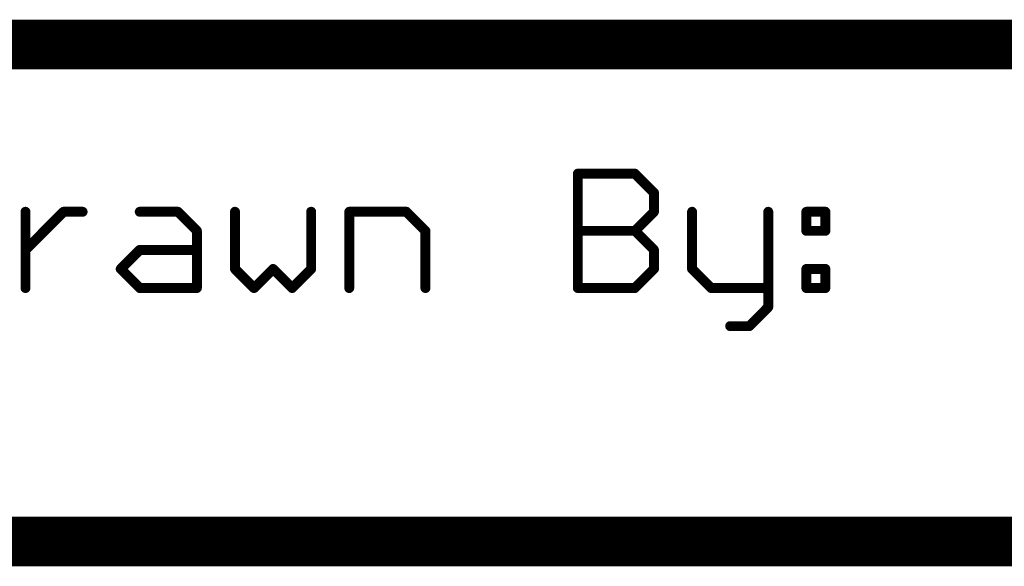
# Model space of a CAD drawing. Header units: millimetres. Extents: x -1.5 to 11.1, y -3 to 5.
# Tile 300 of 323: x 4.746 to 5.142, y -3.01 to -2.79. Entities that reach past the tile are written whole.
import ezdxf

# ---------------------------------------------------------------- set-up
doc = ezdxf.new("R2010")
doc.units = ezdxf.units.MM
doc.header["$MEASUREMENT"] = 0
doc.layers.add('Document', color=7, linetype='Continuous', true_color=0x7f7f00)

# ---------------------------------------------------------------- blocks, each defined once
blk = doc.blocks.new('PCB_F___30T_20G_16D_4003_1')
at = {"layer": 'Document'}
for points in [[(4.62, -2.8, 0.02, 0.02, 0), (6.4, -2.8, 0.02, 0.02, 0)], [(4.970562, -2.898, 0.004, 0.004, 0), (4.970562, -2.851961, 0.004, 0.004, 0)], [(4.970562, -2.851961, 0.004, 0.004, 0), (4.993582, -2.851961, 0.004, 0.004, 0)], [(4.969562, -2.851961, 0.002, 0.002, -1), (4.971562, -2.851961, 0.002, 0.002, 0)], [(4.970562, -2.852961, 0.002, 0.002, -1), (4.970562, -2.850961, 0.002, 0.002, 0)], [(4.993582, -2.851961, 0.004, 0.004, 0), (5.001255, -2.859634, 0.004, 0.004, 0)], [(4.992875, -2.852668, 0.002, 0.002, -1), (4.994289, -2.851254, 0.002, 0.002, 0)], [(4.993582, -2.850961, 0.002, 0.002, -1), (4.993582, -2.852961, 0.002, 0.002, 0)], [(5.001255, -2.867307, 0.004, 0.004, 0), (5.001255, -2.859634, 0.004, 0.004, 0)], [(5.000255, -2.859634, 0.002, 0.002, -1), (5.002255, -2.859634, 0.002, 0.002, 0)], [(5.001962, -2.858927, 0.002, 0.002, -1), (5.000548, -2.860341, 0.002, 0.002, 0)], [(4.748039, -2.898, 0.004, 0.004, 0), (4.748039, -2.867307, 0.004, 0.004, 0)], [(4.748039, -2.882654, 0.004, 0.004, 0), (4.763386, -2.867307, 0.004, 0.004, 0)], [(4.747039, -2.867307, 0.002, 0.002, -1), (4.749039, -2.867307, 0.002, 0.002, 0)], [(4.763386, -2.867307, 0.004, 0.004, 0), (4.771059, -2.867307, 0.004, 0.004, 0)], [(4.763386, -2.868307, 0.002, 0.002, -1), (4.763386, -2.866307, 0.002, 0.002, 0)], [(4.762678, -2.8666, 0.002, 0.002, -1), (4.764093, -2.868014, 0.002, 0.002, 0)], [(4.771059, -2.866307, 0.002, 0.002, -1), (4.771059, -2.868307, 0.002, 0.002, 0)], [(4.794078, -2.867307, 0.004, 0.004, 0), (4.809425, -2.867307, 0.004, 0.004, 0)], [(4.794078, -2.868307, 0.002, 0.002, -1), (4.794078, -2.866307, 0.002, 0.002, 0)], [(4.809425, -2.867307, 0.004, 0.004, 0), (4.817098, -2.87498, 0.004, 0.004, 0)], [(4.808718, -2.868014, 0.002, 0.002, -1), (4.810132, -2.8666, 0.002, 0.002, 0)], [(4.809425, -2.866307, 0.002, 0.002, -1), (4.809425, -2.868307, 0.002, 0.002, 0)], [(4.832445, -2.890327, 0.004, 0.004, 0), (4.832445, -2.867307, 0.004, 0.004, 0)], [(4.831445, -2.867307, 0.002, 0.002, -1), (4.833445, -2.867307, 0.002, 0.002, 0)], [(4.863137, -2.890327, 0.004, 0.004, 0), (4.863137, -2.867307, 0.004, 0.004, 0)], [(4.862137, -2.867307, 0.002, 0.002, -1), (4.864137, -2.867307, 0.002, 0.002, 0)], [(4.878484, -2.898, 0.004, 0.004, 0), (4.878484, -2.867307, 0.004, 0.004, 0)], [(4.878484, -2.867307, 0.004, 0.004, 0), (4.901503, -2.867307, 0.004, 0.004, 0)], [(4.877484, -2.867307, 0.002, 0.002, -1), (4.879484, -2.867307, 0.002, 0.002, 0)], [(4.878484, -2.868307, 0.002, 0.002, -1), (4.878484, -2.866307, 0.002, 0.002, 0)], [(4.901503, -2.867307, 0.004, 0.004, 0), (4.909177, -2.87498, 0.004, 0.004, 0)], [(4.900796, -2.868014, 0.002, 0.002, -1), (4.90221, -2.8666, 0.002, 0.002, 0)], [(4.901503, -2.866307, 0.002, 0.002, -1), (4.901503, -2.868307, 0.002, 0.002, 0)], [(4.993582, -2.87498, 0.004, 0.004, 0), (5.001255, -2.867307, 0.004, 0.004, 0)], [(5.002255, -2.867307, 0.002, 0.002, -1), (5.000255, -2.867307, 0.002, 0.002, 0)], [(5.000548, -2.8666, 0.002, 0.002, -1), (5.001962, -2.868014, 0.002, 0.002, 0)], [(5.016602, -2.890327, 0.004, 0.004, 0), (5.016602, -2.867307, 0.004, 0.004, 0)], [(5.015602, -2.867307, 0.002, 0.002, -1), (5.017602, -2.867307, 0.002, 0.002, 0)], [(5.047294, -2.905673, 0.004, 0.004, 0), (5.047294, -2.867307, 0.004, 0.004, 0)], [(5.046294, -2.867307, 0.002, 0.002, -1), (5.048294, -2.867307, 0.002, 0.002, 0)], [(5.062641, -2.867307, 0.004, 0.004, 0), (5.070314, -2.867307, 0.004, 0.004, 0)], [(5.062641, -2.87498, 0.004, 0.004, 0), (5.062641, -2.867307, 0.004, 0.004, 0)], [(5.062641, -2.868307, 0.002, 0.002, -1), (5.062641, -2.866307, 0.002, 0.002, 0)], [(5.061641, -2.867307, 0.002, 0.002, -1), (5.063641, -2.867307, 0.002, 0.002, 0)], [(5.070314, -2.87498, 0.004, 0.004, 0), (5.070314, -2.867307, 0.004, 0.004, 0)], [(5.069314, -2.867307, 0.002, 0.002, -1), (5.071314, -2.867307, 0.002, 0.002, 0)], [(5.070314, -2.866307, 0.002, 0.002, -1), (5.070314, -2.868307, 0.002, 0.002, 0)], [(4.817098, -2.898, 0.004, 0.004, 0), (4.817098, -2.87498, 0.004, 0.004, 0)], [(4.816098, -2.87498, 0.002, 0.002, -1), (4.818098, -2.87498, 0.002, 0.002, 0)], [(4.817805, -2.874273, 0.002, 0.002, -1), (4.816391, -2.875688, 0.002, 0.002, 0)], [(4.909177, -2.898, 0.004, 0.004, 0), (4.909177, -2.87498, 0.004, 0.004, 0)], [(4.908177, -2.87498, 0.002, 0.002, -1), (4.910177, -2.87498, 0.002, 0.002, 0)], [(4.909884, -2.874273, 0.002, 0.002, -1), (4.908469, -2.875688, 0.002, 0.002, 0)], [(4.970562, -2.87498, 0.004, 0.004, 0), (4.993582, -2.87498, 0.004, 0.004, 0)], [(4.970562, -2.87598, 0.002, 0.002, -1), (4.970562, -2.87398, 0.002, 0.002, 0)], [(4.993582, -2.87498, 0.004, 0.004, 0), (5.001255, -2.882654, 0.004, 0.004, 0)], [(4.992875, -2.875688, 0.002, 0.002, -1), (4.994289, -2.874273, 0.002, 0.002, 0)], [(4.994289, -2.875688, 0.002, 0.002, -1), (4.992875, -2.874273, 0.002, 0.002, 0)], [(4.993582, -2.87398, 0.002, 0.002, -1), (4.993582, -2.87598, 0.002, 0.002, 0)], [(5.062641, -2.87498, 0.004, 0.004, 0), (5.070314, -2.87498, 0.004, 0.004, 0)], [(5.062641, -2.87598, 0.002, 0.002, -1), (5.062641, -2.87398, 0.002, 0.002, 0)], [(5.063641, -2.87498, 0.002, 0.002, -1), (5.061641, -2.87498, 0.002, 0.002, 0)], [(5.071314, -2.87498, 0.002, 0.002, -1), (5.069314, -2.87498, 0.002, 0.002, 0)], [(5.070314, -2.87398, 0.002, 0.002, -1), (5.070314, -2.87598, 0.002, 0.002, 0)], [(4.748746, -2.883361, 0.002, 0.002, -1), (4.747332, -2.881947, 0.002, 0.002, 0)], [(4.786405, -2.890327, 0.004, 0.004, 0), (4.794078, -2.882654, 0.004, 0.004, 0)], [(4.794078, -2.882654, 0.004, 0.004, 0), (4.817098, -2.882654, 0.004, 0.004, 0)], [(4.794078, -2.883654, 0.002, 0.002, -1), (4.794078, -2.881654, 0.002, 0.002, 0)], [(4.793371, -2.881947, 0.002, 0.002, -1), (4.794785, -2.883361, 0.002, 0.002, 0)], [(4.817098, -2.881654, 0.002, 0.002, -1), (4.817098, -2.883654, 0.002, 0.002, 0)], [(5.001255, -2.890327, 0.004, 0.004, 0), (5.001255, -2.882654, 0.004, 0.004, 0)], [(5.000255, -2.882654, 0.002, 0.002, -1), (5.002255, -2.882654, 0.002, 0.002, 0)], [(5.001962, -2.881947, 0.002, 0.002, -1), (5.000548, -2.883361, 0.002, 0.002, 0)], [(4.786405, -2.890327, 0.004, 0.004, 0), (4.794078, -2.898, 0.004, 0.004, 0)], [(4.785698, -2.891034, 0.002, 0.002, -1), (4.787112, -2.88962, 0.002, 0.002, 0)], [(4.787112, -2.891034, 0.002, 0.002, -1), (4.785698, -2.88962, 0.002, 0.002, 0)], [(4.831737, -2.891034, 0.002, 0.002, -1), (4.833152, -2.88962, 0.002, 0.002, 0)], [(4.832445, -2.890327, 0.004, 0.004, 0), (4.840118, -2.898, 0.004, 0.004, 0)], [(4.833445, -2.890327, 0.002, 0.002, -1), (4.831445, -2.890327, 0.002, 0.002, 0)], [(4.840118, -2.898, 0.004, 0.004, 0), (4.847791, -2.890327, 0.004, 0.004, 0)], [(4.847791, -2.890327, 0.004, 0.004, 0), (4.855464, -2.898, 0.004, 0.004, 0)], [(4.847084, -2.891034, 0.002, 0.002, -1), (4.848498, -2.88962, 0.002, 0.002, 0)], [(4.847084, -2.88962, 0.002, 0.002, -1), (4.848498, -2.891034, 0.002, 0.002, 0)], [(4.855464, -2.898, 0.004, 0.004, 0), (4.863137, -2.890327, 0.004, 0.004, 0)], [(4.864137, -2.890327, 0.002, 0.002, -1), (4.862137, -2.890327, 0.002, 0.002, 0)], [(4.86243, -2.88962, 0.002, 0.002, -1), (4.863844, -2.891034, 0.002, 0.002, 0)], [(4.993582, -2.898, 0.004, 0.004, 0), (5.001255, -2.890327, 0.004, 0.004, 0)], [(5.002255, -2.890327, 0.002, 0.002, -1), (5.000255, -2.890327, 0.002, 0.002, 0)], [(5.000548, -2.88962, 0.002, 0.002, -1), (5.001962, -2.891034, 0.002, 0.002, 0)], [(5.015894, -2.891034, 0.002, 0.002, -1), (5.017309, -2.88962, 0.002, 0.002, 0)], [(5.016602, -2.890327, 0.004, 0.004, 0), (5.024275, -2.898, 0.004, 0.004, 0)], [(5.017602, -2.890327, 0.002, 0.002, -1), (5.015602, -2.890327, 0.002, 0.002, 0)], [(5.062641, -2.890327, 0.004, 0.004, 0), (5.070314, -2.890327, 0.004, 0.004, 0)], [(5.062641, -2.898, 0.004, 0.004, 0), (5.062641, -2.890327, 0.004, 0.004, 0)], [(5.062641, -2.891327, 0.002, 0.002, -1), (5.062641, -2.889327, 0.002, 0.002, 0)], [(5.061641, -2.890327, 0.002, 0.002, -1), (5.063641, -2.890327, 0.002, 0.002, 0)], [(5.070314, -2.898, 0.004, 0.004, 0), (5.070314, -2.890327, 0.004, 0.004, 0)], [(5.069314, -2.890327, 0.002, 0.002, -1), (5.071314, -2.890327, 0.002, 0.002, 0)], [(5.070314, -2.889327, 0.002, 0.002, -1), (5.070314, -2.891327, 0.002, 0.002, 0)], [(4.749039, -2.898, 0.002, 0.002, -1), (4.747039, -2.898, 0.002, 0.002, 0)], [(4.794078, -2.898, 0.004, 0.004, 0), (4.817098, -2.898, 0.004, 0.004, 0)], [(4.794078, -2.899, 0.002, 0.002, -1), (4.794078, -2.897, 0.002, 0.002, 0)], [(4.794785, -2.897293, 0.002, 0.002, -1), (4.793371, -2.898707, 0.002, 0.002, 0)], [(4.818098, -2.898, 0.002, 0.002, -1), (4.816098, -2.898, 0.002, 0.002, 0)], [(4.817098, -2.897, 0.002, 0.002, -1), (4.817098, -2.899, 0.002, 0.002, 0)], [(4.840825, -2.898707, 0.002, 0.002, -1), (4.839411, -2.897293, 0.002, 0.002, 0)], [(4.840825, -2.897293, 0.002, 0.002, -1), (4.839411, -2.898707, 0.002, 0.002, 0)], [(4.856171, -2.898707, 0.002, 0.002, -1), (4.854757, -2.897293, 0.002, 0.002, 0)], [(4.856171, -2.897293, 0.002, 0.002, -1), (4.854757, -2.898707, 0.002, 0.002, 0)], [(4.879484, -2.898, 0.002, 0.002, -1), (4.877484, -2.898, 0.002, 0.002, 0)], [(4.910177, -2.898, 0.002, 0.002, -1), (4.908177, -2.898, 0.002, 0.002, 0)], [(4.970562, -2.898, 0.004, 0.004, 0), (4.993582, -2.898, 0.004, 0.004, 0)], [(4.970562, -2.899, 0.002, 0.002, -1), (4.970562, -2.897, 0.002, 0.002, 0)], [(4.971562, -2.898, 0.002, 0.002, -1), (4.969562, -2.898, 0.002, 0.002, 0)], [(4.994289, -2.898707, 0.002, 0.002, -1), (4.992875, -2.897293, 0.002, 0.002, 0)], [(4.993582, -2.897, 0.002, 0.002, -1), (4.993582, -2.899, 0.002, 0.002, 0)], [(5.024275, -2.898, 0.004, 0.004, 0), (5.047294, -2.898, 0.004, 0.004, 0)], [(5.024275, -2.899, 0.002, 0.002, -1), (5.024275, -2.897, 0.002, 0.002, 0)], [(5.024982, -2.897293, 0.002, 0.002, -1), (5.023567, -2.898707, 0.002, 0.002, 0)], [(5.047294, -2.897, 0.002, 0.002, -1), (5.047294, -2.899, 0.002, 0.002, 0)], [(5.062641, -2.898, 0.004, 0.004, 0), (5.070314, -2.898, 0.004, 0.004, 0)], [(5.062641, -2.899, 0.002, 0.002, -1), (5.062641, -2.897, 0.002, 0.002, 0)], [(5.063641, -2.898, 0.002, 0.002, -1), (5.061641, -2.898, 0.002, 0.002, 0)], [(5.071314, -2.898, 0.002, 0.002, -1), (5.069314, -2.898, 0.002, 0.002, 0)], [(5.070314, -2.897, 0.002, 0.002, -1), (5.070314, -2.899, 0.002, 0.002, 0)], [(5.039621, -2.913346, 0.004, 0.004, 0), (5.047294, -2.905673, 0.004, 0.004, 0)], [(5.046587, -2.904966, 0.002, 0.002, -1), (5.048001, -2.90638, 0.002, 0.002, 0)], [(5.048294, -2.905673, 0.002, 0.002, -1), (5.046294, -2.905673, 0.002, 0.002, 0)], [(5.031948, -2.913346, 0.004, 0.004, 0), (5.039621, -2.913346, 0.004, 0.004, 0)], [(5.031948, -2.914346, 0.002, 0.002, -1), (5.031948, -2.912346, 0.002, 0.002, 0)], [(5.039621, -2.912346, 0.002, 0.002, -1), (5.039621, -2.914346, 0.002, 0.002, 0)], [(5.040328, -2.914053, 0.002, 0.002, -1), (5.038914, -2.912639, 0.002, 0.002, 0)], [(4.6, -3, 0.02, 0.02, 0), (6.4, -3, 0.02, 0.02, 0)]]:
    blk.add_lwpolyline(points, format="xyseb", dxfattribs=at)
for points in [[(4.969562, -2.851961, 0.002, 0.002, 1), (4.971562, -2.851961, 0.002, 0.002, 1)], [(4.969562, -2.851961, 0.002, 0.002, 1), (4.971562, -2.851961, 0.002, 0.002, 1)], [(4.969062, -2.851961, 0.001, 0.001, 1), (4.970062, -2.851961, 0.001, 0.001, 1)], [(4.970062, -2.850961, 0.001, 0.001, 1), (4.971062, -2.850961, 0.001, 0.001, 1)], [(4.970062, -2.852961, 0.001, 0.001, 1), (4.971062, -2.852961, 0.001, 0.001, 1)], [(4.971062, -2.851961, 0.001, 0.001, 1), (4.972062, -2.851961, 0.001, 0.001, 1)], [(4.992582, -2.851961, 0.002, 0.002, 1), (4.994582, -2.851961, 0.002, 0.002, 1)], [(4.992582, -2.851961, 0.002, 0.002, 1), (4.994582, -2.851961, 0.002, 0.002, 1)], [(4.992375, -2.852668, 0.001, 0.001, 1), (4.993375, -2.852668, 0.001, 0.001, 1)], [(4.993082, -2.850961, 0.001, 0.001, 1), (4.994082, -2.850961, 0.001, 0.001, 1)], [(4.993082, -2.852961, 0.001, 0.001, 1), (4.994082, -2.852961, 0.001, 0.001, 1)], [(4.993789, -2.851254, 0.001, 0.001, 1), (4.994789, -2.851254, 0.001, 0.001, 1)], [(5.000255, -2.859634, 0.002, 0.002, 1), (5.002255, -2.859634, 0.002, 0.002, 1)], [(5.000255, -2.859634, 0.002, 0.002, 1), (5.002255, -2.859634, 0.002, 0.002, 1)], [(4.999755, -2.859634, 0.001, 0.001, 1), (5.000755, -2.859634, 0.001, 0.001, 1)], [(5.000048, -2.860341, 0.001, 0.001, 1), (5.001048, -2.860341, 0.001, 0.001, 1)], [(5.001462, -2.858927, 0.001, 0.001, 1), (5.002462, -2.858927, 0.001, 0.001, 1)], [(5.001755, -2.859634, 0.001, 0.001, 1), (5.002755, -2.859634, 0.001, 0.001, 1)], [(4.747039, -2.867307, 0.002, 0.002, 1), (4.749039, -2.867307, 0.002, 0.002, 1)], [(4.746539, -2.867307, 0.001, 0.001, 1), (4.747539, -2.867307, 0.001, 0.001, 1)], [(4.748539, -2.867307, 0.001, 0.001, 1), (4.749539, -2.867307, 0.001, 0.001, 1)], [(4.762386, -2.867307, 0.002, 0.002, 1), (4.764386, -2.867307, 0.002, 0.002, 1)], [(4.762386, -2.867307, 0.002, 0.002, 1), (4.764386, -2.867307, 0.002, 0.002, 1)], [(4.762178, -2.8666, 0.001, 0.001, 1), (4.763178, -2.8666, 0.001, 0.001, 1)], [(4.762886, -2.866307, 0.001, 0.001, 1), (4.763886, -2.866307, 0.001, 0.001, 1)], [(4.762886, -2.868307, 0.001, 0.001, 1), (4.763886, -2.868307, 0.001, 0.001, 1)], [(4.763593, -2.868014, 0.001, 0.001, 1), (4.764593, -2.868014, 0.001, 0.001, 1)], [(4.770059, -2.867307, 0.002, 0.002, 1), (4.772059, -2.867307, 0.002, 0.002, 1)], [(4.770559, -2.866307, 0.001, 0.001, 1), (4.771559, -2.866307, 0.001, 0.001, 1)], [(4.770559, -2.868307, 0.001, 0.001, 1), (4.771559, -2.868307, 0.001, 0.001, 1)], [(4.793078, -2.867307, 0.002, 0.002, 1), (4.795078, -2.867307, 0.002, 0.002, 1)], [(4.793578, -2.866307, 0.001, 0.001, 1), (4.794578, -2.866307, 0.001, 0.001, 1)], [(4.793578, -2.868307, 0.001, 0.001, 1), (4.794578, -2.868307, 0.001, 0.001, 1)], [(4.808425, -2.867307, 0.002, 0.002, 1), (4.810425, -2.867307, 0.002, 0.002, 1)], [(4.808425, -2.867307, 0.002, 0.002, 1), (4.810425, -2.867307, 0.002, 0.002, 1)], [(4.808218, -2.868014, 0.001, 0.001, 1), (4.809218, -2.868014, 0.001, 0.001, 1)], [(4.808925, -2.866307, 0.001, 0.001, 1), (4.809925, -2.866307, 0.001, 0.001, 1)], [(4.808925, -2.868307, 0.001, 0.001, 1), (4.809925, -2.868307, 0.001, 0.001, 1)], [(4.809632, -2.8666, 0.001, 0.001, 1), (4.810632, -2.8666, 0.001, 0.001, 1)], [(4.831445, -2.867307, 0.002, 0.002, 1), (4.833445, -2.867307, 0.002, 0.002, 1)], [(4.830945, -2.867307, 0.001, 0.001, 1), (4.831945, -2.867307, 0.001, 0.001, 1)], [(4.832945, -2.867307, 0.001, 0.001, 1), (4.833945, -2.867307, 0.001, 0.001, 1)], [(4.862137, -2.867307, 0.002, 0.002, 1), (4.864137, -2.867307, 0.002, 0.002, 1)], [(4.861637, -2.867307, 0.001, 0.001, 1), (4.862637, -2.867307, 0.001, 0.001, 1)], [(4.863637, -2.867307, 0.001, 0.001, 1), (4.864637, -2.867307, 0.001, 0.001, 1)], [(4.877484, -2.867307, 0.002, 0.002, 1), (4.879484, -2.867307, 0.002, 0.002, 1)], [(4.877484, -2.867307, 0.002, 0.002, 1), (4.879484, -2.867307, 0.002, 0.002, 1)], [(4.876984, -2.867307, 0.001, 0.001, 1), (4.877984, -2.867307, 0.001, 0.001, 1)], [(4.877984, -2.866307, 0.001, 0.001, 1), (4.878984, -2.866307, 0.001, 0.001, 1)], [(4.877984, -2.868307, 0.001, 0.001, 1), (4.878984, -2.868307, 0.001, 0.001, 1)], [(4.878984, -2.867307, 0.001, 0.001, 1), (4.879984, -2.867307, 0.001, 0.001, 1)], [(4.900503, -2.867307, 0.002, 0.002, 1), (4.902503, -2.867307, 0.002, 0.002, 1)], [(4.900503, -2.867307, 0.002, 0.002, 1), (4.902503, -2.867307, 0.002, 0.002, 1)], [(4.900296, -2.868014, 0.001, 0.001, 1), (4.901296, -2.868014, 0.001, 0.001, 1)], [(4.901003, -2.866307, 0.001, 0.001, 1), (4.902003, -2.866307, 0.001, 0.001, 1)], [(4.901003, -2.868307, 0.001, 0.001, 1), (4.902003, -2.868307, 0.001, 0.001, 1)], [(4.90171, -2.8666, 0.001, 0.001, 1), (4.90271, -2.8666, 0.001, 0.001, 1)], [(5.000255, -2.867307, 0.002, 0.002, 1), (5.002255, -2.867307, 0.002, 0.002, 1)], [(5.000255, -2.867307, 0.002, 0.002, 1), (5.002255, -2.867307, 0.002, 0.002, 1)], [(4.999755, -2.867307, 0.001, 0.001, 1), (5.000755, -2.867307, 0.001, 0.001, 1)], [(5.000048, -2.8666, 0.001, 0.001, 1), (5.001048, -2.8666, 0.001, 0.001, 1)], [(5.001462, -2.868014, 0.001, 0.001, 1), (5.002462, -2.868014, 0.001, 0.001, 1)], [(5.001755, -2.867307, 0.001, 0.001, 1), (5.002755, -2.867307, 0.001, 0.001, 1)], [(5.015602, -2.867307, 0.002, 0.002, 1), (5.017602, -2.867307, 0.002, 0.002, 1)], [(5.015102, -2.867307, 0.001, 0.001, 1), (5.016102, -2.867307, 0.001, 0.001, 1)], [(5.017102, -2.867307, 0.001, 0.001, 1), (5.018102, -2.867307, 0.001, 0.001, 1)], [(5.046294, -2.867307, 0.002, 0.002, 1), (5.048294, -2.867307, 0.002, 0.002, 1)], [(5.045794, -2.867307, 0.001, 0.001, 1), (5.046794, -2.867307, 0.001, 0.001, 1)], [(5.047794, -2.867307, 0.001, 0.001, 1), (5.048794, -2.867307, 0.001, 0.001, 1)], [(5.061641, -2.867307, 0.002, 0.002, 1), (5.063641, -2.867307, 0.002, 0.002, 1)], [(5.061641, -2.867307, 0.002, 0.002, 1), (5.063641, -2.867307, 0.002, 0.002, 1)], [(5.061141, -2.867307, 0.001, 0.001, 1), (5.062141, -2.867307, 0.001, 0.001, 1)], [(5.062141, -2.866307, 0.001, 0.001, 1), (5.063141, -2.866307, 0.001, 0.001, 1)], [(5.062141, -2.868307, 0.001, 0.001, 1), (5.063141, -2.868307, 0.001, 0.001, 1)], [(5.063141, -2.867307, 0.001, 0.001, 1), (5.064141, -2.867307, 0.001, 0.001, 1)], [(5.069314, -2.867307, 0.002, 0.002, 1), (5.071314, -2.867307, 0.002, 0.002, 1)], [(5.069314, -2.867307, 0.002, 0.002, 1), (5.071314, -2.867307, 0.002, 0.002, 1)], [(5.068814, -2.867307, 0.001, 0.001, 1), (5.069814, -2.867307, 0.001, 0.001, 1)], [(5.069814, -2.866307, 0.001, 0.001, 1), (5.070814, -2.866307, 0.001, 0.001, 1)], [(5.069814, -2.868307, 0.001, 0.001, 1), (5.070814, -2.868307, 0.001, 0.001, 1)], [(5.070814, -2.867307, 0.001, 0.001, 1), (5.071814, -2.867307, 0.001, 0.001, 1)], [(4.816098, -2.87498, 0.002, 0.002, 1), (4.818098, -2.87498, 0.002, 0.002, 1)], [(4.816098, -2.87498, 0.002, 0.002, 1), (4.818098, -2.87498, 0.002, 0.002, 1)], [(4.815598, -2.87498, 0.001, 0.001, 1), (4.816598, -2.87498, 0.001, 0.001, 1)], [(4.815891, -2.875688, 0.001, 0.001, 1), (4.816891, -2.875688, 0.001, 0.001, 1)], [(4.817305, -2.874273, 0.001, 0.001, 1), (4.818305, -2.874273, 0.001, 0.001, 1)], [(4.817598, -2.87498, 0.001, 0.001, 1), (4.818598, -2.87498, 0.001, 0.001, 1)], [(4.908177, -2.87498, 0.002, 0.002, 1), (4.910177, -2.87498, 0.002, 0.002, 1)], [(4.908177, -2.87498, 0.002, 0.002, 1), (4.910177, -2.87498, 0.002, 0.002, 1)], [(4.907677, -2.87498, 0.001, 0.001, 1), (4.908677, -2.87498, 0.001, 0.001, 1)], [(4.907969, -2.875688, 0.001, 0.001, 1), (4.908969, -2.875688, 0.001, 0.001, 1)], [(4.909384, -2.874273, 0.001, 0.001, 1), (4.910384, -2.874273, 0.001, 0.001, 1)], [(4.909677, -2.87498, 0.001, 0.001, 1), (4.910677, -2.87498, 0.001, 0.001, 1)], [(4.969562, -2.87498, 0.002, 0.002, 1), (4.971562, -2.87498, 0.002, 0.002, 1)], [(4.970062, -2.87398, 0.001, 0.001, 1), (4.971062, -2.87398, 0.001, 0.001, 1)], [(4.970062, -2.87598, 0.001, 0.001, 1), (4.971062, -2.87598, 0.001, 0.001, 1)], [(4.992582, -2.87498, 0.002, 0.002, 1), (4.994582, -2.87498, 0.002, 0.002, 1)], [(4.992582, -2.87498, 0.002, 0.002, 1), (4.994582, -2.87498, 0.002, 0.002, 1)], [(4.992582, -2.87498, 0.002, 0.002, 1), (4.994582, -2.87498, 0.002, 0.002, 1)], [(4.992375, -2.874273, 0.001, 0.001, 1), (4.993375, -2.874273, 0.001, 0.001, 1)], [(4.992375, -2.875688, 0.001, 0.001, 1), (4.993375, -2.875688, 0.001, 0.001, 1)], [(4.993082, -2.87398, 0.001, 0.001, 1), (4.994082, -2.87398, 0.001, 0.001, 1)], [(4.993082, -2.87598, 0.001, 0.001, 1), (4.994082, -2.87598, 0.001, 0.001, 1)], [(4.993789, -2.874273, 0.001, 0.001, 1), (4.994789, -2.874273, 0.001, 0.001, 1)], [(4.993789, -2.875688, 0.001, 0.001, 1), (4.994789, -2.875688, 0.001, 0.001, 1)], [(5.061641, -2.87498, 0.002, 0.002, 1), (5.063641, -2.87498, 0.002, 0.002, 1)], [(5.061641, -2.87498, 0.002, 0.002, 1), (5.063641, -2.87498, 0.002, 0.002, 1)], [(5.061141, -2.87498, 0.001, 0.001, 1), (5.062141, -2.87498, 0.001, 0.001, 1)], [(5.062141, -2.87398, 0.001, 0.001, 1), (5.063141, -2.87398, 0.001, 0.001, 1)], [(5.062141, -2.87598, 0.001, 0.001, 1), (5.063141, -2.87598, 0.001, 0.001, 1)], [(5.063141, -2.87498, 0.001, 0.001, 1), (5.064141, -2.87498, 0.001, 0.001, 1)], [(5.069314, -2.87498, 0.002, 0.002, 1), (5.071314, -2.87498, 0.002, 0.002, 1)], [(5.069314, -2.87498, 0.002, 0.002, 1), (5.071314, -2.87498, 0.002, 0.002, 1)], [(5.068814, -2.87498, 0.001, 0.001, 1), (5.069814, -2.87498, 0.001, 0.001, 1)], [(5.069814, -2.87398, 0.001, 0.001, 1), (5.070814, -2.87398, 0.001, 0.001, 1)], [(5.069814, -2.87598, 0.001, 0.001, 1), (5.070814, -2.87598, 0.001, 0.001, 1)], [(5.070814, -2.87498, 0.001, 0.001, 1), (5.071814, -2.87498, 0.001, 0.001, 1)], [(4.747039, -2.882654, 0.002, 0.002, 1), (4.749039, -2.882654, 0.002, 0.002, 1)], [(4.746832, -2.881947, 0.001, 0.001, 1), (4.747832, -2.881947, 0.001, 0.001, 1)], [(4.748246, -2.883361, 0.001, 0.001, 1), (4.749246, -2.883361, 0.001, 0.001, 1)], [(4.793078, -2.882654, 0.002, 0.002, 1), (4.795078, -2.882654, 0.002, 0.002, 1)], [(4.793078, -2.882654, 0.002, 0.002, 1), (4.795078, -2.882654, 0.002, 0.002, 1)], [(4.792871, -2.881947, 0.001, 0.001, 1), (4.793871, -2.881947, 0.001, 0.001, 1)], [(4.793578, -2.881654, 0.001, 0.001, 1), (4.794578, -2.881654, 0.001, 0.001, 1)], [(4.793578, -2.883654, 0.001, 0.001, 1), (4.794578, -2.883654, 0.001, 0.001, 1)], [(4.794285, -2.883361, 0.001, 0.001, 1), (4.795285, -2.883361, 0.001, 0.001, 1)], [(4.816098, -2.882654, 0.002, 0.002, 1), (4.818098, -2.882654, 0.002, 0.002, 1)], [(4.816598, -2.881654, 0.001, 0.001, 1), (4.817598, -2.881654, 0.001, 0.001, 1)], [(4.816598, -2.883654, 0.001, 0.001, 1), (4.817598, -2.883654, 0.001, 0.001, 1)], [(5.000255, -2.882654, 0.002, 0.002, 1), (5.002255, -2.882654, 0.002, 0.002, 1)], [(5.000255, -2.882654, 0.002, 0.002, 1), (5.002255, -2.882654, 0.002, 0.002, 1)], [(4.999755, -2.882654, 0.001, 0.001, 1), (5.000755, -2.882654, 0.001, 0.001, 1)], [(5.000048, -2.883361, 0.001, 0.001, 1), (5.001048, -2.883361, 0.001, 0.001, 1)], [(5.001462, -2.881947, 0.001, 0.001, 1), (5.002462, -2.881947, 0.001, 0.001, 1)], [(5.001755, -2.882654, 0.001, 0.001, 1), (5.002755, -2.882654, 0.001, 0.001, 1)], [(4.785405, -2.890327, 0.002, 0.002, 1), (4.787405, -2.890327, 0.002, 0.002, 1)], [(4.785405, -2.890327, 0.002, 0.002, 1), (4.787405, -2.890327, 0.002, 0.002, 1)], [(4.785198, -2.88962, 0.001, 0.001, 1), (4.786198, -2.88962, 0.001, 0.001, 1)], [(4.785198, -2.891034, 0.001, 0.001, 1), (4.786198, -2.891034, 0.001, 0.001, 1)], [(4.786612, -2.88962, 0.001, 0.001, 1), (4.787612, -2.88962, 0.001, 0.001, 1)], [(4.786612, -2.891034, 0.001, 0.001, 1), (4.787612, -2.891034, 0.001, 0.001, 1)], [(4.831445, -2.890327, 0.002, 0.002, 1), (4.833445, -2.890327, 0.002, 0.002, 1)], [(4.831445, -2.890327, 0.002, 0.002, 1), (4.833445, -2.890327, 0.002, 0.002, 1)], [(4.830945, -2.890327, 0.001, 0.001, 1), (4.831945, -2.890327, 0.001, 0.001, 1)], [(4.831237, -2.891034, 0.001, 0.001, 1), (4.832237, -2.891034, 0.001, 0.001, 1)], [(4.832652, -2.88962, 0.001, 0.001, 1), (4.833652, -2.88962, 0.001, 0.001, 1)], [(4.832945, -2.890327, 0.001, 0.001, 1), (4.833945, -2.890327, 0.001, 0.001, 1)], [(4.846791, -2.890327, 0.002, 0.002, 1), (4.848791, -2.890327, 0.002, 0.002, 1)], [(4.846791, -2.890327, 0.002, 0.002, 1), (4.848791, -2.890327, 0.002, 0.002, 1)], [(4.846584, -2.88962, 0.001, 0.001, 1), (4.847584, -2.88962, 0.001, 0.001, 1)], [(4.846584, -2.891034, 0.001, 0.001, 1), (4.847584, -2.891034, 0.001, 0.001, 1)], [(4.847998, -2.88962, 0.001, 0.001, 1), (4.848998, -2.88962, 0.001, 0.001, 1)], [(4.847998, -2.891034, 0.001, 0.001, 1), (4.848998, -2.891034, 0.001, 0.001, 1)], [(4.862137, -2.890327, 0.002, 0.002, 1), (4.864137, -2.890327, 0.002, 0.002, 1)], [(4.862137, -2.890327, 0.002, 0.002, 1), (4.864137, -2.890327, 0.002, 0.002, 1)], [(4.861637, -2.890327, 0.001, 0.001, 1), (4.862637, -2.890327, 0.001, 0.001, 1)], [(4.86193, -2.88962, 0.001, 0.001, 1), (4.86293, -2.88962, 0.001, 0.001, 1)], [(4.863344, -2.891034, 0.001, 0.001, 1), (4.864344, -2.891034, 0.001, 0.001, 1)], [(4.863637, -2.890327, 0.001, 0.001, 1), (4.864637, -2.890327, 0.001, 0.001, 1)], [(5.000255, -2.890327, 0.002, 0.002, 1), (5.002255, -2.890327, 0.002, 0.002, 1)], [(5.000255, -2.890327, 0.002, 0.002, 1), (5.002255, -2.890327, 0.002, 0.002, 1)], [(4.999755, -2.890327, 0.001, 0.001, 1), (5.000755, -2.890327, 0.001, 0.001, 1)], [(5.000048, -2.88962, 0.001, 0.001, 1), (5.001048, -2.88962, 0.001, 0.001, 1)], [(5.001462, -2.891034, 0.001, 0.001, 1), (5.002462, -2.891034, 0.001, 0.001, 1)], [(5.001755, -2.890327, 0.001, 0.001, 1), (5.002755, -2.890327, 0.001, 0.001, 1)], [(5.015602, -2.890327, 0.002, 0.002, 1), (5.017602, -2.890327, 0.002, 0.002, 1)], [(5.015602, -2.890327, 0.002, 0.002, 1), (5.017602, -2.890327, 0.002, 0.002, 1)], [(5.015102, -2.890327, 0.001, 0.001, 1), (5.016102, -2.890327, 0.001, 0.001, 1)], [(5.015394, -2.891034, 0.001, 0.001, 1), (5.016394, -2.891034, 0.001, 0.001, 1)], [(5.016809, -2.88962, 0.001, 0.001, 1), (5.017809, -2.88962, 0.001, 0.001, 1)], [(5.017102, -2.890327, 0.001, 0.001, 1), (5.018102, -2.890327, 0.001, 0.001, 1)], [(5.061641, -2.890327, 0.002, 0.002, 1), (5.063641, -2.890327, 0.002, 0.002, 1)], [(5.061641, -2.890327, 0.002, 0.002, 1), (5.063641, -2.890327, 0.002, 0.002, 1)], [(5.061141, -2.890327, 0.001, 0.001, 1), (5.062141, -2.890327, 0.001, 0.001, 1)], [(5.062141, -2.889327, 0.001, 0.001, 1), (5.063141, -2.889327, 0.001, 0.001, 1)], [(5.062141, -2.891327, 0.001, 0.001, 1), (5.063141, -2.891327, 0.001, 0.001, 1)], [(5.063141, -2.890327, 0.001, 0.001, 1), (5.064141, -2.890327, 0.001, 0.001, 1)], [(5.069314, -2.890327, 0.002, 0.002, 1), (5.071314, -2.890327, 0.002, 0.002, 1)], [(5.069314, -2.890327, 0.002, 0.002, 1), (5.071314, -2.890327, 0.002, 0.002, 1)], [(5.068814, -2.890327, 0.001, 0.001, 1), (5.069814, -2.890327, 0.001, 0.001, 1)], [(5.069814, -2.889327, 0.001, 0.001, 1), (5.070814, -2.889327, 0.001, 0.001, 1)], [(5.069814, -2.891327, 0.001, 0.001, 1), (5.070814, -2.891327, 0.001, 0.001, 1)], [(5.070814, -2.890327, 0.001, 0.001, 1), (5.071814, -2.890327, 0.001, 0.001, 1)], [(4.747039, -2.898, 0.002, 0.002, 1), (4.749039, -2.898, 0.002, 0.002, 1)], [(4.746539, -2.898, 0.001, 0.001, 1), (4.747539, -2.898, 0.001, 0.001, 1)], [(4.748539, -2.898, 0.001, 0.001, 1), (4.749539, -2.898, 0.001, 0.001, 1)], [(4.793078, -2.898, 0.002, 0.002, 1), (4.795078, -2.898, 0.002, 0.002, 1)], [(4.793078, -2.898, 0.002, 0.002, 1), (4.795078, -2.898, 0.002, 0.002, 1)], [(4.792871, -2.898707, 0.001, 0.001, 1), (4.793871, -2.898707, 0.001, 0.001, 1)], [(4.793578, -2.897, 0.001, 0.001, 1), (4.794578, -2.897, 0.001, 0.001, 1)], [(4.793578, -2.899, 0.001, 0.001, 1), (4.794578, -2.899, 0.001, 0.001, 1)], [(4.794285, -2.897293, 0.001, 0.001, 1), (4.795285, -2.897293, 0.001, 0.001, 1)], [(4.816098, -2.898, 0.002, 0.002, 1), (4.818098, -2.898, 0.002, 0.002, 1)], [(4.816098, -2.898, 0.002, 0.002, 1), (4.818098, -2.898, 0.002, 0.002, 1)], [(4.815598, -2.898, 0.001, 0.001, 1), (4.816598, -2.898, 0.001, 0.001, 1)], [(4.816598, -2.897, 0.001, 0.001, 1), (4.817598, -2.897, 0.001, 0.001, 1)], [(4.816598, -2.899, 0.001, 0.001, 1), (4.817598, -2.899, 0.001, 0.001, 1)], [(4.817598, -2.898, 0.001, 0.001, 1), (4.818598, -2.898, 0.001, 0.001, 1)], [(4.839118, -2.898, 0.002, 0.002, 1), (4.841118, -2.898, 0.002, 0.002, 1)], [(4.839118, -2.898, 0.002, 0.002, 1), (4.841118, -2.898, 0.002, 0.002, 1)], [(4.838911, -2.897293, 0.001, 0.001, 1), (4.839911, -2.897293, 0.001, 0.001, 1)], [(4.838911, -2.898707, 0.001, 0.001, 1), (4.839911, -2.898707, 0.001, 0.001, 1)], [(4.840325, -2.897293, 0.001, 0.001, 1), (4.841325, -2.897293, 0.001, 0.001, 1)], [(4.840325, -2.898707, 0.001, 0.001, 1), (4.841325, -2.898707, 0.001, 0.001, 1)], [(4.854464, -2.898, 0.002, 0.002, 1), (4.856464, -2.898, 0.002, 0.002, 1)], [(4.854464, -2.898, 0.002, 0.002, 1), (4.856464, -2.898, 0.002, 0.002, 1)], [(4.854257, -2.897293, 0.001, 0.001, 1), (4.855257, -2.897293, 0.001, 0.001, 1)], [(4.854257, -2.898707, 0.001, 0.001, 1), (4.855257, -2.898707, 0.001, 0.001, 1)], [(4.855671, -2.897293, 0.001, 0.001, 1), (4.856671, -2.897293, 0.001, 0.001, 1)], [(4.855671, -2.898707, 0.001, 0.001, 1), (4.856671, -2.898707, 0.001, 0.001, 1)], [(4.877484, -2.898, 0.002, 0.002, 1), (4.879484, -2.898, 0.002, 0.002, 1)], [(4.876984, -2.898, 0.001, 0.001, 1), (4.877984, -2.898, 0.001, 0.001, 1)], [(4.878984, -2.898, 0.001, 0.001, 1), (4.879984, -2.898, 0.001, 0.001, 1)], [(4.908177, -2.898, 0.002, 0.002, 1), (4.910177, -2.898, 0.002, 0.002, 1)], [(4.907677, -2.898, 0.001, 0.001, 1), (4.908677, -2.898, 0.001, 0.001, 1)], [(4.909677, -2.898, 0.001, 0.001, 1), (4.910677, -2.898, 0.001, 0.001, 1)], [(4.969562, -2.898, 0.002, 0.002, 1), (4.971562, -2.898, 0.002, 0.002, 1)], [(4.969562, -2.898, 0.002, 0.002, 1), (4.971562, -2.898, 0.002, 0.002, 1)], [(4.969062, -2.898, 0.001, 0.001, 1), (4.970062, -2.898, 0.001, 0.001, 1)], [(4.970062, -2.897, 0.001, 0.001, 1), (4.971062, -2.897, 0.001, 0.001, 1)], [(4.970062, -2.899, 0.001, 0.001, 1), (4.971062, -2.899, 0.001, 0.001, 1)], [(4.971062, -2.898, 0.001, 0.001, 1), (4.972062, -2.898, 0.001, 0.001, 1)], [(4.992582, -2.898, 0.002, 0.002, 1), (4.994582, -2.898, 0.002, 0.002, 1)], [(4.992582, -2.898, 0.002, 0.002, 1), (4.994582, -2.898, 0.002, 0.002, 1)], [(4.992375, -2.897293, 0.001, 0.001, 1), (4.993375, -2.897293, 0.001, 0.001, 1)], [(4.993082, -2.897, 0.001, 0.001, 1), (4.994082, -2.897, 0.001, 0.001, 1)], [(4.993082, -2.899, 0.001, 0.001, 1), (4.994082, -2.899, 0.001, 0.001, 1)], [(4.993789, -2.898707, 0.001, 0.001, 1), (4.994789, -2.898707, 0.001, 0.001, 1)], [(5.023275, -2.898, 0.002, 0.002, 1), (5.025275, -2.898, 0.002, 0.002, 1)], [(5.023275, -2.898, 0.002, 0.002, 1), (5.025275, -2.898, 0.002, 0.002, 1)], [(5.023067, -2.898707, 0.001, 0.001, 1), (5.024067, -2.898707, 0.001, 0.001, 1)], [(5.023775, -2.897, 0.001, 0.001, 1), (5.024775, -2.897, 0.001, 0.001, 1)], [(5.023775, -2.899, 0.001, 0.001, 1), (5.024775, -2.899, 0.001, 0.001, 1)], [(5.024482, -2.897293, 0.001, 0.001, 1), (5.025482, -2.897293, 0.001, 0.001, 1)], [(5.046294, -2.898, 0.002, 0.002, 1), (5.048294, -2.898, 0.002, 0.002, 1)], [(5.046794, -2.897, 0.001, 0.001, 1), (5.047794, -2.897, 0.001, 0.001, 1)], [(5.046794, -2.899, 0.001, 0.001, 1), (5.047794, -2.899, 0.001, 0.001, 1)], [(5.061641, -2.898, 0.002, 0.002, 1), (5.063641, -2.898, 0.002, 0.002, 1)], [(5.061641, -2.898, 0.002, 0.002, 1), (5.063641, -2.898, 0.002, 0.002, 1)], [(5.061141, -2.898, 0.001, 0.001, 1), (5.062141, -2.898, 0.001, 0.001, 1)], [(5.062141, -2.897, 0.001, 0.001, 1), (5.063141, -2.897, 0.001, 0.001, 1)], [(5.062141, -2.899, 0.001, 0.001, 1), (5.063141, -2.899, 0.001, 0.001, 1)], [(5.063141, -2.898, 0.001, 0.001, 1), (5.064141, -2.898, 0.001, 0.001, 1)], [(5.069314, -2.898, 0.002, 0.002, 1), (5.071314, -2.898, 0.002, 0.002, 1)], [(5.069314, -2.898, 0.002, 0.002, 1), (5.071314, -2.898, 0.002, 0.002, 1)], [(5.068814, -2.898, 0.001, 0.001, 1), (5.069814, -2.898, 0.001, 0.001, 1)], [(5.069814, -2.897, 0.001, 0.001, 1), (5.070814, -2.897, 0.001, 0.001, 1)], [(5.069814, -2.899, 0.001, 0.001, 1), (5.070814, -2.899, 0.001, 0.001, 1)], [(5.070814, -2.898, 0.001, 0.001, 1), (5.071814, -2.898, 0.001, 0.001, 1)], [(5.046294, -2.905673, 0.002, 0.002, 1), (5.048294, -2.905673, 0.002, 0.002, 1)], [(5.046294, -2.905673, 0.002, 0.002, 1), (5.048294, -2.905673, 0.002, 0.002, 1)], [(5.045794, -2.905673, 0.001, 0.001, 1), (5.046794, -2.905673, 0.001, 0.001, 1)], [(5.046087, -2.904966, 0.001, 0.001, 1), (5.047087, -2.904966, 0.001, 0.001, 1)], [(5.047501, -2.90638, 0.001, 0.001, 1), (5.048501, -2.90638, 0.001, 0.001, 1)], [(5.047794, -2.905673, 0.001, 0.001, 1), (5.048794, -2.905673, 0.001, 0.001, 1)], [(5.030948, -2.913346, 0.002, 0.002, 1), (5.032948, -2.913346, 0.002, 0.002, 1)], [(5.031448, -2.912346, 0.001, 0.001, 1), (5.032448, -2.912346, 0.001, 0.001, 1)], [(5.038621, -2.913346, 0.002, 0.002, 1), (5.040621, -2.913346, 0.002, 0.002, 1)], [(5.038621, -2.913346, 0.002, 0.002, 1), (5.040621, -2.913346, 0.002, 0.002, 1)], [(5.039121, -2.912346, 0.001, 0.001, 1), (5.040121, -2.912346, 0.001, 0.001, 1)], [(5.031448, -2.914346, 0.001, 0.001, 1), (5.032448, -2.914346, 0.001, 0.001, 1)], [(5.038414, -2.912639, 0.001, 0.001, 1), (5.039414, -2.912639, 0.001, 0.001, 1)], [(5.039121, -2.914346, 0.001, 0.001, 1), (5.040121, -2.914346, 0.001, 0.001, 1)], [(5.039828, -2.914053, 0.001, 0.001, 1), (5.040828, -2.914053, 0.001, 0.001, 1)]]:
    blk.add_lwpolyline(points, format="xyseb", close=True, dxfattribs=at)

msp = doc.modelspace()

# ---------------------------------------------------------------- block references
msp.add_blockref('PCB_F___30T_20G_16D_4003_1', (0, 0))

doc.saveas('drawing.dxf')
